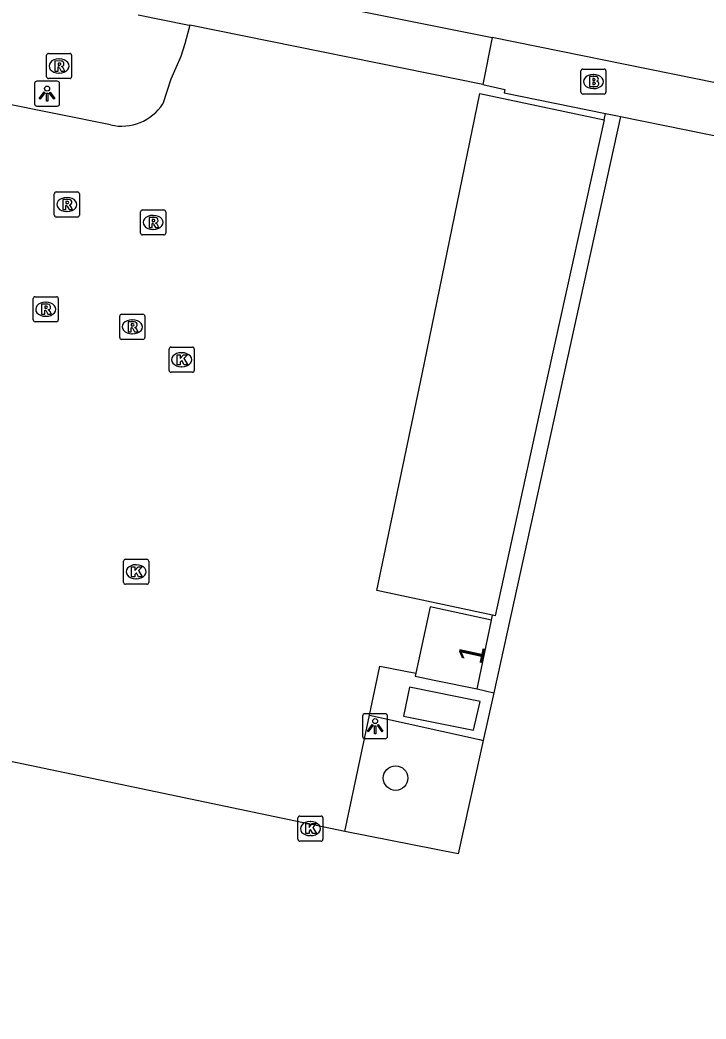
# Model space of a CAD drawing. Extents: x 157692 to 159670, y 381454 to 383289.
# Drawn here: x 158182.36 to 158209.72, y 382122.52 to 382162.35 of the extents above; entities that cross this region are included whole.
import ezdxf

# ---------------------------------------------------------------- set-up
doc = ezdxf.new("R2010")
doc.units = 0
for name, color, linetype in [('IMGEO_Boom', 7, 'Continuous'), ('IMGEO_Brandkraan', 7, 'Continuous'), ('IMGEO_Fietspad_gesloten', 7, 'Continuous'), ('IMGEO_Groenvoorziening', 7, 'Continuous'), ('IMGEO_Kolk', 7, 'Continuous'), ('IMGEO_Lage_trafo', 7, 'Continuous'), ('IMGEO_Lichtpunt', 7, 'Continuous'), ('IMGEO_Pand', 7, 'Continuous'), ('IMGEO_Pand_nummerreeks', 7, 'Continuous'), ('IMGEO_Parkeervlak_open', 7, 'Continuous'), ('IMGEO_Rijbaan_lokaal_open', 7, 'Continuous'), ('IMGEO_Rioolput', 7, 'Continuous'), ('IMGEO_Voetpad_gesloten', 7, 'Continuous'), ('IMGEO_Voetpad_halfverhard', 7, 'Continuous'), ('IMGEO_Voetpad_open', 7, 'Continuous')]:
    doc.layers.add(name, color=color, linetype=linetype)

msp = doc.modelspace()

# ---------------------------------------------------------------- linework, layer by layer
at = {"layer": 'IMGEO_Boom'}
msp.add_circle((158197.339, 382132.128), 0.489, dxfattribs=at)
at = {"layer": 'IMGEO_Brandkraan'}
for p, q in [((158204.732, 382159.466), (158204.732, 382160.318)), ((158204.807, 382160.392), (158205.659, 382160.392)), ((158205.733, 382160.318), (158205.733, 382159.466)), ((158205.22, 382160.172), (158205.245, 382160.172)), ((158205.243, 382159.612), (158205.218, 382159.612)), ((158205.659, 382159.392), (158204.807, 382159.392))]:
    msp.add_line(p, q, dxfattribs=at)
for points in [[(158204.732, 382159.466), (158204.732, 382160.318)], [(158204.807, 382160.392), (158205.659, 382160.392)], [(158205.733, 382160.318), (158205.733, 382159.466)], [(158205.08, 382160.092), (158205.08, 382159.692), (158205.293, 382159.692)], [(158205.311, 382160.092), (158205.08, 382160.092)], [(158205.259, 382160.011), (158205.205, 382160.011), (158205.205, 382159.935)], [(158205.205, 382159.935), (158205.258, 382159.935)], [(158205.267, 382159.859), (158205.205, 382159.859), (158205.205, 382159.778)], [(158205.205, 382159.778), (158205.267, 382159.778)], [(158205.659, 382159.392), (158204.807, 382159.392)]]:
    msp.add_lwpolyline(points, dxfattribs=at)
for centre, radius, start, end in [((158204.809, 382160.316), 0.0765, 91.552, 178.448), ((158204.809, 382160.316), 0.0765, 91.552, 178.448), ((158205.657, 382160.316), 0.0765, 1.552, 88.448), ((158205.657, 382160.316), 0.0765, 1.552, 88.448), ((158205.26, 382159.973), 0.0379, 267.8285, 90.9355), ((158205.268, 382159.818), 0.0404, 269.8759, 90.5077), ((158205.315, 382159.947), 0.145, 59.4692, 91.5367), ((158205.34, 382159.994), 0.0922, 285.5137, 58.1501), ((158205.345, 382159.802), 0.105, 301.3115, 78.989), ((158204.809, 382159.468), 0.0765, 181.552, 268.448), ((158204.809, 382159.468), 0.0765, 181.552, 268.448), ((158205.299, 382159.943), 0.251, 268.6676, 293.5347), ((158205.657, 382159.468), 0.0765, 271.552, 358.448), ((158205.657, 382159.468), 0.0765, 271.552, 358.448)]:
    msp.add_arc(centre, radius, start, end, dxfattribs=at)
for centre, major_axis, ratio, start_param, end_param in [((158205.219, 382159.892), (-0.387, 0.002), 0.722429, 4.712389, 7.853982), ((158205.244, 382159.892), (-0.39, 0.002), 0.717154, 1.570796, 4.712389)]:
    msp.add_ellipse(centre, major_axis=major_axis, ratio=ratio, start_param=start_param, end_param=end_param, dxfattribs=at)
at = {"layer": 'IMGEO_Fietspad_gesloten'}
msp.add_lwpolyline([(158315.925, 382138.175), (158311.012, 382139.189), (158300.227, 382141.376), (158296.287, 382142.071), (158232.397, 382154.551), (158222.611, 382157.3), (158201.188, 382161.648)], dxfattribs=at)
at = {"layer": 'IMGEO_Groenvoorziening'}
msp.add_lwpolyline([(158206.316, 382158.502), (158201.257, 382135.532)], dxfattribs=at)
at = {"layer": 'IMGEO_Kolk'}
for p, q in [((158188.308, 382148.378), (158188.308, 382149.23)), ((158188.383, 382149.304), (158189.235, 382149.304)), ((158188.796, 382149.084), (158188.821, 382149.084)), ((158189.309, 382149.23), (158189.309, 382148.378)), ((158189.235, 382148.304), (158188.383, 382148.304)), ((158188.819, 382148.524), (158188.794, 382148.524)), ((158186.492, 382139.925), (158186.492, 382140.777)), ((158186.567, 382140.851), (158187.419, 382140.851)), ((158187.493, 382140.777), (158187.493, 382139.925)), ((158186.98, 382140.631), (158187.005, 382140.631)), ((158187.003, 382140.071), (158186.978, 382140.071)), ((158187.419, 382139.851), (158186.567, 382139.851)), ((158193.443, 382129.687), (158193.443, 382130.539)), ((158193.518, 382130.613), (158194.37, 382130.613)), ((158193.931, 382130.393), (158193.956, 382130.393)), ((158194.444, 382130.539), (158194.444, 382129.687)), ((158194.37, 382129.613), (158193.518, 382129.613)), ((158193.954, 382129.833), (158193.929, 382129.833))]:
    msp.add_line(p, q, dxfattribs=at)
for points in [[(158188.308, 382148.378), (158188.308, 382149.23)], [(158188.383, 382149.304), (158189.235, 382149.304)], [(158189.309, 382149.23), (158189.309, 382148.378)], [(158188.629, 382149.004), (158188.752, 382149.004), (158188.752, 382148.853), (158188.882, 382149.004), (158189.046, 382149.004), (158188.9, 382148.853), (158189.053, 382148.604), (158188.901, 382148.604), (158188.816, 382148.768), (158188.752, 382148.701), (158188.752, 382148.604), (158188.629, 382148.604), (158188.629, 382149.004)], [(158189.235, 382148.304), (158188.383, 382148.304)], [(158186.492, 382139.925), (158186.492, 382140.777)], [(158186.567, 382140.851), (158187.419, 382140.851)], [(158187.493, 382140.777), (158187.493, 382139.925)], [(158186.813, 382140.551), (158186.936, 382140.551), (158186.936, 382140.4), (158187.066, 382140.551), (158187.23, 382140.551), (158187.084, 382140.4), (158187.237, 382140.151), (158187.085, 382140.151), (158187, 382140.315), (158186.936, 382140.248), (158186.936, 382140.151), (158186.813, 382140.151), (158186.813, 382140.551)], [(158187.419, 382139.851), (158186.567, 382139.851)], [(158193.443, 382129.687), (158193.443, 382130.539)], [(158193.518, 382130.613), (158194.37, 382130.613)], [(158194.444, 382130.539), (158194.444, 382129.687)], [(158193.764, 382130.313), (158193.887, 382130.313), (158193.887, 382130.162), (158194.017, 382130.313), (158194.181, 382130.313), (158194.035, 382130.162), (158194.188, 382129.913), (158194.036, 382129.913), (158193.951, 382130.077), (158193.887, 382130.01), (158193.887, 382129.913), (158193.764, 382129.913), (158193.764, 382130.313)], [(158194.37, 382129.613), (158193.518, 382129.613)]]:
    msp.add_lwpolyline(points, dxfattribs=at)
for centre, start, end in [((158188.385, 382149.228), 91.552, 178.448), ((158188.385, 382149.228), 91.552, 178.448), ((158189.233, 382149.228), 1.552, 88.448), ((158189.233, 382149.228), 1.552, 88.448), ((158188.385, 382148.38), 181.552, 268.448), ((158188.385, 382148.38), 181.552, 268.448), ((158189.233, 382148.38), 271.552, 358.448), ((158189.233, 382148.38), 271.552, 358.448), ((158186.569, 382140.775), 91.552, 178.448), ((158186.569, 382140.775), 91.552, 178.448), ((158187.417, 382140.775), 1.552, 88.448), ((158187.417, 382140.775), 1.552, 88.448), ((158186.569, 382139.927), 181.552, 268.448), ((158186.569, 382139.927), 181.552, 268.448), ((158187.417, 382139.927), 271.552, 358.448), ((158187.417, 382139.927), 271.552, 358.448), ((158193.52, 382130.537), 91.552, 178.448), ((158193.52, 382130.537), 91.552, 178.448), ((158194.368, 382130.537), 1.552, 88.448), ((158194.368, 382130.537), 1.552, 88.448), ((158193.52, 382129.689), 181.552, 268.448), ((158193.52, 382129.689), 181.552, 268.448), ((158194.368, 382129.689), 271.552, 358.448), ((158194.368, 382129.689), 271.552, 358.448)]:
    msp.add_arc(centre, 0.0765, start, end, dxfattribs=at)
for centre, major_axis, ratio, start_param, end_param in [((158188.795, 382148.804), (-0.387, 0.002), 0.722429, 4.712389, 7.853982), ((158188.82, 382148.804), (-0.39, 0.002), 0.717154, 1.570796, 4.712389), ((158186.979, 382140.351), (-0.387, 0.002), 0.722429, 4.712389, 7.853982), ((158187.004, 382140.351), (-0.39, 0.002), 0.717154, 1.570796, 4.712389), ((158193.93, 382130.113), (-0.387, 0.002), 0.722429, 4.712389, 7.853982), ((158193.955, 382130.113), (-0.39, 0.002), 0.717154, 1.570796, 4.712389)]:
    msp.add_ellipse(centre, major_axis=major_axis, ratio=ratio, start_param=start_param, end_param=end_param, dxfattribs=at)
at = {"layer": 'IMGEO_Lage_trafo'}
msp.add_lwpolyline([(158200.446, 382134.036), (158200.72, 382135.183), (158197.892, 382135.75), (158197.66, 382134.595), (158200.446, 382134.036)], dxfattribs=at)
at = {"layer": 'IMGEO_Lichtpunt'}
for p, q in [((158182.943, 382159.812), (158182.943, 382159.005)), ((158182.943, 382159.812), (158182.943, 382159.005)), ((158183.845, 382159.907), (158183.037, 382159.907)), ((158183.845, 382159.907), (158183.037, 382159.907)), ((158183.939, 382159.005), (158183.939, 382159.812)), ((158183.939, 382159.005), (158183.939, 382159.812)), ((158183.037, 382158.911), (158183.845, 382158.911)), ((158183.037, 382158.911), (158183.845, 382158.911)), ((158196.027, 382134.6), (158196.027, 382133.793)), ((158196.027, 382134.6), (158196.027, 382133.793)), ((158196.929, 382134.695), (158196.121, 382134.695)), ((158196.929, 382134.695), (158196.121, 382134.695)), ((158197.023, 382133.793), (158197.023, 382134.6)), ((158197.023, 382133.793), (158197.023, 382134.6)), ((158196.121, 382133.699), (158196.929, 382133.699)), ((158196.121, 382133.699), (158196.929, 382133.699))]:
    msp.add_line(p, q, dxfattribs=at)
for points in [[(158183.317, 382159.476), (158183.356, 382159.448), (158183.168, 382159.186), (158183.13, 382159.213), (158183.317, 382159.476)], [(158183.419, 382159.428), (158183.466, 382159.428), (158183.466, 382159.106), (158183.419, 382159.106), (158183.419, 382159.428)], [(158183.529, 382159.448), (158183.567, 382159.475), (158183.754, 382159.213), (158183.715, 382159.185), (158183.529, 382159.448)], [(158196.401, 382134.264), (158196.44, 382134.236), (158196.252, 382133.974), (158196.214, 382134.001), (158196.401, 382134.264)], [(158196.503, 382134.216), (158196.55, 382134.216), (158196.55, 382133.894), (158196.503, 382133.894), (158196.503, 382134.216)], [(158196.613, 382134.236), (158196.651, 382134.263), (158196.838, 382134.001), (158196.799, 382133.973), (158196.613, 382134.236)]]:
    msp.add_lwpolyline(points, dxfattribs=at)
for centre in [(158183.442, 382159.61), (158196.526, 382134.398)]:
    msp.add_circle(centre, 0.0994, dxfattribs=at)
for centre, start, end in [((158183.037, 382159.812), 90, 180), ((158183.037, 382159.812), 90, 180), ((158183.845, 382159.812), 0, 90), ((158183.845, 382159.812), 0, 90), ((158183.037, 382159.005), 180, 270), ((158183.037, 382159.005), 180, 270), ((158183.845, 382159.005), 270, 0), ((158183.845, 382159.005), 270, 360), ((158196.121, 382134.6), 90, 180), ((158196.121, 382134.6), 90, 180), ((158196.929, 382134.6), 0, 90), ((158196.929, 382134.6), 0, 90), ((158196.121, 382133.793), 180, 270), ((158196.121, 382133.793), 180, 270), ((158196.929, 382133.793), 270, 0), ((158196.929, 382133.793), 270, 360)]:
    msp.add_arc(centre, 0.0946, start, end, dxfattribs=at)
at = {"layer": 'IMGEO_Pand'}
for points in [[(158201.17, 382138.423), (158198.721, 382138.949), (158198.152, 382136.303)], [(158200.591, 382135.679), (158200.619, 382135.81), (158201.17, 382138.423)], [(158198.152, 382136.303), (158198.127, 382136.188), (158198.951, 382136.018), (158200.591, 382135.679)]]:
    msp.add_lwpolyline(points, dxfattribs=at)
at = {"layer": 'IMGEO_Parkeervlak_open'}
msp.add_lwpolyline([(158205.666, 382158.371), (158203.138, 382146.94), (158201.307, 382138.595), (158201.211, 382138.616)], dxfattribs=at)
at = {"layer": 'IMGEO_Rijbaan_lokaal_open'}
for points in [[(158187.438, 382164.416), (158201.188, 382161.648)], [(158187.071, 382162.556), (158189.038, 382162.157), (158189.135, 382162.137)], [(158189.135, 382162.137), (158188.932, 382161.392), (158188.781, 382160.891), (158188.379, 382159.981), (158188.063, 382159.009)], [(158200.819, 382159.771), (158189.135, 382162.137)], [(158201.188, 382161.648), (158200.819, 382159.771)], [(158201.211, 382138.616), (158196.59, 382139.608), (158198.404, 382148.228), (158200.705, 382159.415), (158205.666, 382158.371)], [(158200.819, 382159.771), (158201.692, 382159.577), (158201.667, 382159.445), (158205.717, 382158.623)], [(158185.972, 382158.164), (158181.739, 382159.015)], [(158205.666, 382158.371), (158205.717, 382158.623)], [(158201.17, 382138.423), (158201.211, 382138.616)], [(158196.295, 382134.63), (158196.712, 382136.595), (158198.152, 382136.303)], [(158195.31, 382129.992), (158196.295, 382134.63)], [(158195.31, 382129.992), (158176.587, 382133.918)]]:
    msp.add_lwpolyline(points, dxfattribs=at)
msp.add_arc((158186.41, 382160.089), 1.974, 257.167, 326.8415, dxfattribs=at)
at = {"layer": 'IMGEO_Rioolput'}
for p, q in [((158183.492, 382161.012), (158184.344, 382161.012)), ((158183.417, 382160.086), (158183.417, 382160.938)), ((158183.905, 382160.792), (158183.93, 382160.792)), ((158184.418, 382160.938), (158184.418, 382160.086)), ((158183.928, 382160.232), (158183.903, 382160.232)), ((158184.344, 382160.012), (158183.492, 382160.012)), ((158183.728, 382154.564), (158183.728, 382155.416)), ((158183.803, 382155.49), (158184.655, 382155.49)), ((158184.729, 382155.416), (158184.729, 382154.564)), ((158184.216, 382155.27), (158184.241, 382155.27)), ((158184.239, 382154.71), (158184.214, 382154.71)), ((158187.169, 382153.85), (158187.169, 382154.702)), ((158187.244, 382154.776), (158188.096, 382154.776)), ((158188.17, 382154.702), (158188.17, 382153.85)), ((158184.655, 382154.49), (158183.803, 382154.49)), ((158187.657, 382154.556), (158187.682, 382154.556)), ((158187.68, 382153.996), (158187.655, 382153.996)), ((158188.096, 382153.776), (158187.244, 382153.776)), ((158182.884, 382150.389), (158182.884, 382151.241)), ((158182.959, 382151.315), (158183.811, 382151.315)), ((158183.372, 382151.095), (158183.397, 382151.095)), ((158183.885, 382151.241), (158183.885, 382150.389)), ((158183.811, 382150.315), (158182.959, 382150.315)), ((158183.395, 382150.535), (158183.37, 382150.535)), ((158186.337, 382149.689), (158186.337, 382150.541)), ((158186.412, 382150.615), (158187.264, 382150.615)), ((158186.825, 382150.395), (158186.85, 382150.395)), ((158187.338, 382150.541), (158187.338, 382149.689)), ((158186.848, 382149.835), (158186.823, 382149.835)), ((158187.264, 382149.615), (158186.412, 382149.615))]:
    msp.add_line(p, q, dxfattribs=at)
for points in [[(158183.492, 382161.012), (158184.344, 382161.012)], [(158183.417, 382160.086), (158183.417, 382160.938)], [(158184.006, 382160.71), (158183.754, 382160.712), (158183.754, 382160.312)], [(158183.932, 382160.631), (158183.878, 382160.631), (158183.878, 382160.55)], [(158184.418, 382160.938), (158184.418, 382160.086)], [(158183.754, 382160.312), (158183.878, 382160.312), (158183.878, 382160.474), (158183.889, 382160.474)], [(158183.878, 382160.55), (158183.93, 382160.55)], [(158183.936, 382160.445), (158184.007, 382160.312), (158184.147, 382160.312), (158184.082, 382160.438)], [(158184.344, 382160.012), (158183.492, 382160.012)], [(158183.728, 382154.564), (158183.728, 382155.416)], [(158183.803, 382155.49), (158184.655, 382155.49)], [(158184.729, 382155.416), (158184.729, 382154.564)], [(158184.317, 382155.188), (158184.065, 382155.19), (158184.065, 382154.79)], [(158184.243, 382155.109), (158184.189, 382155.109), (158184.189, 382155.028)], [(158184.189, 382155.028), (158184.241, 382155.028)], [(158184.065, 382154.79), (158184.189, 382154.79), (158184.189, 382154.952), (158184.2, 382154.952)], [(158184.247, 382154.923), (158184.318, 382154.79), (158184.458, 382154.79), (158184.393, 382154.916)], [(158187.169, 382153.85), (158187.169, 382154.702)], [(158187.244, 382154.776), (158188.096, 382154.776)], [(158188.17, 382154.702), (158188.17, 382153.85)], [(158184.655, 382154.49), (158183.803, 382154.49)], [(158187.758, 382154.474), (158187.506, 382154.476), (158187.506, 382154.076)], [(158187.506, 382154.076), (158187.63, 382154.076), (158187.63, 382154.238), (158187.641, 382154.238)], [(158187.684, 382154.395), (158187.63, 382154.395), (158187.63, 382154.314)], [(158187.63, 382154.314), (158187.682, 382154.314)], [(158187.688, 382154.209), (158187.759, 382154.076), (158187.899, 382154.076), (158187.834, 382154.202)], [(158188.096, 382153.776), (158187.244, 382153.776)], [(158182.884, 382150.389), (158182.884, 382151.241)], [(158182.959, 382151.315), (158183.811, 382151.315)], [(158183.885, 382151.241), (158183.885, 382150.389)], [(158183.473, 382151.013), (158183.221, 382151.015), (158183.221, 382150.615)], [(158183.221, 382150.615), (158183.345, 382150.615), (158183.345, 382150.777), (158183.356, 382150.777)], [(158183.399, 382150.934), (158183.345, 382150.934), (158183.345, 382150.853)], [(158183.345, 382150.853), (158183.397, 382150.853)], [(158183.403, 382150.748), (158183.474, 382150.615), (158183.614, 382150.615), (158183.549, 382150.741)], [(158183.811, 382150.315), (158182.959, 382150.315)], [(158186.337, 382149.689), (158186.337, 382150.541)], [(158186.412, 382150.615), (158187.264, 382150.615)], [(158186.926, 382150.313), (158186.674, 382150.315), (158186.674, 382149.915)], [(158186.852, 382150.234), (158186.798, 382150.234), (158186.798, 382150.153)], [(158187.338, 382150.541), (158187.338, 382149.689)], [(158186.674, 382149.915), (158186.798, 382149.915), (158186.798, 382150.077), (158186.809, 382150.077)], [(158186.798, 382150.153), (158186.85, 382150.153)], [(158186.856, 382150.048), (158186.927, 382149.915), (158187.067, 382149.915), (158187.002, 382150.041)], [(158187.264, 382149.615), (158186.412, 382149.615)]]:
    msp.add_lwpolyline(points, dxfattribs=at)
for centre, radius, start, end in [((158183.494, 382160.936), 0.0765, 91.552, 178.448), ((158183.494, 382160.936), 0.0765, 91.552, 178.448), ((158184.342, 382160.936), 0.0765, 1.552, 88.448), ((158184.342, 382160.936), 0.0765, 1.552, 88.448), ((158183.938, 382160.535), 0.0964, 77.0061, 93.1865), ((158183.952, 382160.592), 0.0378, 276.6634, 79.6772), ((158184.005, 382160.6), 0.109, 350.3612, 89.416), ((158183.888, 382160.421), 0.0533, 26.0293, 88.6989), ((158183.914, 382160.739), 0.19, 274.7715, 282.9687), ((158184.003, 382160.6), 0.112, 277.5842, 350.9817), ((158183.987, 382160.385), 0.108, 29.5134, 73.7905), ((158183.494, 382160.088), 0.0765, 181.552, 268.448), ((158183.494, 382160.088), 0.0765, 181.552, 268.448), ((158184.342, 382160.088), 0.0765, 271.552, 358.448), ((158184.342, 382160.088), 0.0765, 271.552, 358.448), ((158183.805, 382155.414), 0.0765, 91.552, 178.448), ((158183.805, 382155.414), 0.0765, 91.552, 178.448), ((158184.653, 382155.414), 0.0765, 1.552, 88.448), ((158184.653, 382155.414), 0.0765, 1.552, 88.448), ((158184.225, 382155.217), 0.19, 274.7715, 282.9687), ((158184.249, 382155.013), 0.0964, 77.0061, 93.1865), ((158184.263, 382155.07), 0.0378, 276.6634, 79.6772), ((158184.316, 382155.078), 0.109, 350.3612, 89.416), ((158184.314, 382155.078), 0.112, 277.5842, 350.9817), ((158184.199, 382154.899), 0.0533, 26.0293, 88.6989), ((158184.298, 382154.863), 0.108, 29.5134, 73.7905), ((158187.246, 382154.7), 0.0765, 91.552, 178.448), ((158187.246, 382154.7), 0.0765, 91.552, 178.448), ((158188.094, 382154.7), 0.0765, 1.552, 88.448), ((158188.094, 382154.7), 0.0765, 1.552, 88.448), ((158183.805, 382154.566), 0.0765, 181.552, 268.448), ((158183.805, 382154.566), 0.0765, 181.552, 268.448), ((158184.653, 382154.566), 0.0765, 271.552, 358.448), ((158184.653, 382154.566), 0.0765, 271.552, 358.448), ((158187.64, 382154.185), 0.0533, 26.0293, 88.6989), ((158187.666, 382154.503), 0.19, 274.7715, 282.9687), ((158187.69, 382154.299), 0.0964, 77.0061, 93.1865), ((158187.704, 382154.356), 0.0378, 276.6634, 79.6772), ((158187.757, 382154.364), 0.109, 350.3612, 89.416), ((158187.755, 382154.364), 0.112, 277.5842, 350.9817), ((158187.739, 382154.149), 0.108, 29.5134, 73.7905), ((158187.246, 382153.852), 0.0765, 181.552, 268.448), ((158187.246, 382153.852), 0.0765, 181.552, 268.448), ((158188.094, 382153.852), 0.0765, 271.552, 358.448), ((158188.094, 382153.852), 0.0765, 271.552, 358.448), ((158182.961, 382151.239), 0.0765, 91.552, 178.448), ((158182.961, 382151.239), 0.0765, 91.552, 178.448), ((158183.809, 382151.239), 0.0765, 1.552, 88.448), ((158183.809, 382151.239), 0.0765, 1.552, 88.448), ((158183.355, 382150.724), 0.0533, 26.0293, 88.6989), ((158183.381, 382151.042), 0.19, 274.7715, 282.9687), ((158183.405, 382150.838), 0.0964, 77.0061, 93.1865), ((158183.419, 382150.895), 0.0378, 276.6634, 79.6772), ((158183.472, 382150.903), 0.109, 350.3612, 89.416), ((158183.47, 382150.903), 0.112, 277.5842, 350.9817), ((158183.454, 382150.688), 0.108, 29.5134, 73.7905), ((158182.961, 382150.391), 0.0765, 181.552, 268.448), ((158182.961, 382150.391), 0.0765, 181.552, 268.448), ((158183.809, 382150.391), 0.0765, 271.552, 358.448), ((158183.809, 382150.391), 0.0765, 271.552, 358.448), ((158186.414, 382150.539), 0.0765, 91.552, 178.448), ((158186.414, 382150.539), 0.0765, 91.552, 178.448), ((158186.858, 382150.138), 0.0964, 77.0061, 93.1865), ((158186.925, 382150.203), 0.109, 350.3612, 89.416), ((158187.262, 382150.539), 0.0765, 1.552, 88.448), ((158187.262, 382150.539), 0.0765, 1.552, 88.448), ((158186.808, 382150.024), 0.0533, 26.0293, 88.6989), ((158186.834, 382150.342), 0.19, 274.7715, 282.9687), ((158186.872, 382150.195), 0.0378, 276.6634, 79.6772), ((158186.923, 382150.203), 0.112, 277.5842, 350.9817), ((158186.907, 382149.988), 0.108, 29.5134, 73.7905), ((158186.414, 382149.691), 0.0765, 181.552, 268.448), ((158186.414, 382149.691), 0.0765, 181.552, 268.448), ((158187.262, 382149.691), 0.0765, 271.552, 358.448), ((158187.262, 382149.691), 0.0765, 271.552, 358.448)]:
    msp.add_arc(centre, radius, start, end, dxfattribs=at)
for centre, major_axis, ratio, start_param, end_param in [((158183.904, 382160.512), (-0.387, 0.002), 0.722429, 4.712389, 7.853982), ((158183.929, 382160.512), (-0.39, 0.002), 0.717154, 1.570796, 4.712389), ((158184.215, 382154.99), (-0.387, 0.002), 0.722429, 4.712389, 7.853982), ((158184.24, 382154.99), (-0.39, 0.002), 0.717154, 1.570796, 4.712389), ((158187.656, 382154.276), (-0.387, 0.002), 0.722429, 4.712389, 7.853982), ((158187.681, 382154.276), (-0.39, 0.002), 0.717154, 1.570796, 4.712389), ((158183.371, 382150.815), (-0.387, 0.002), 0.722429, 4.712389, 7.853982), ((158183.396, 382150.815), (-0.39, 0.002), 0.717154, 1.570796, 4.712389), ((158186.824, 382150.115), (-0.387, 0.002), 0.722429, 4.712389, 7.853982), ((158186.849, 382150.115), (-0.39, 0.002), 0.717154, 1.570796, 4.712389)]:
    msp.add_ellipse(centre, major_axis=major_axis, ratio=ratio, start_param=start_param, end_param=end_param, dxfattribs=at)
at = {"layer": 'IMGEO_Voetpad_gesloten'}
for points in [[(158200.591, 382135.679), (158200.927, 382135.605), (158201.257, 382135.532)], [(158201.257, 382135.532), (158200.838, 382133.629)], [(158196.295, 382134.63), (158200.694, 382133.661), (158200.838, 382133.629)]]:
    msp.add_lwpolyline(points, dxfattribs=at)
at = {"layer": 'IMGEO_Voetpad_halfverhard'}
msp.add_lwpolyline([(158200.838, 382133.629), (158200.517, 382132.175), (158199.841, 382129.108), (158199.834, 382129.109), (158195.31, 382129.992)], dxfattribs=at)
at = {"layer": 'IMGEO_Voetpad_open'}
for points in [[(158205.717, 382158.623), (158206.19, 382158.527), (158206.316, 382158.502)], [(158206.316, 382158.502), (158219.414, 382155.844), (158334.656, 382132.219), (158335.43, 382132.061), (158341.43, 382130.834), (158407.519, 382117.274), (158413.202, 382116.111)]]:
    msp.add_lwpolyline(points, dxfattribs=at)

# ---------------------------------------------------------------- texts
at = {"layer": 'IMGEO_Pand_nummerreeks'}
msp.add_text('1', height=1, rotation=77.6644, dxfattribs=at).set_placement((158200.774, 382136.613))

doc.saveas('drawing.dxf')
